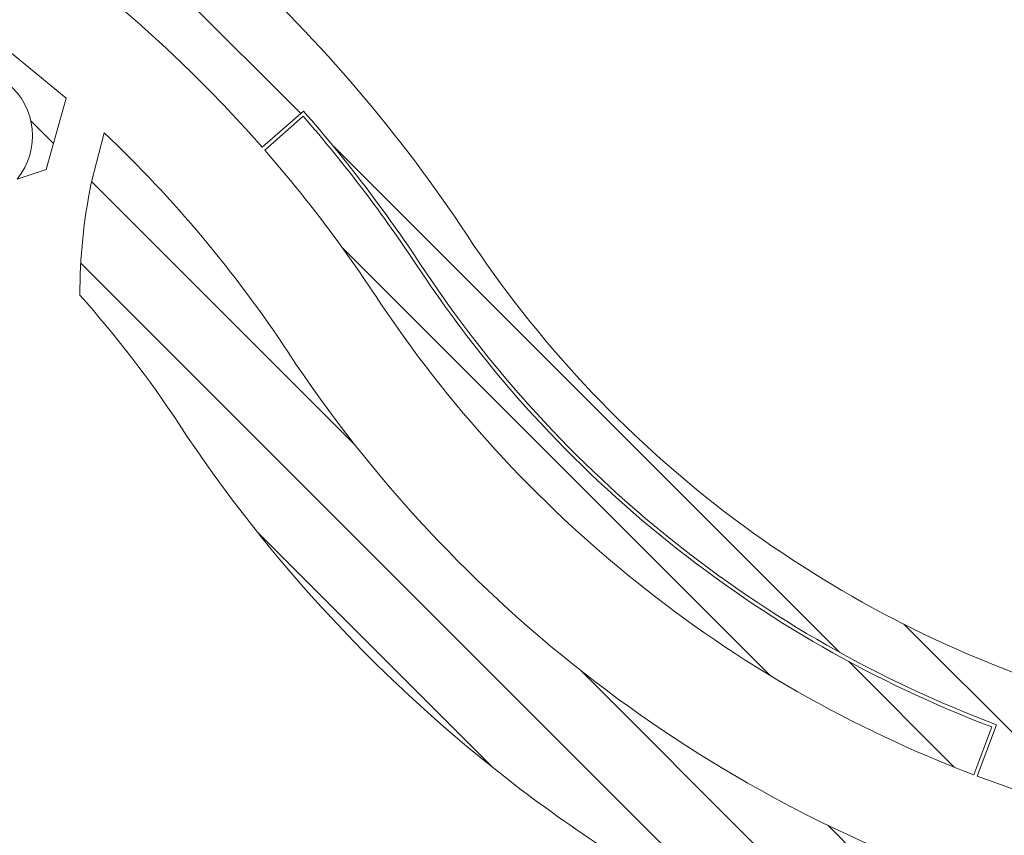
# Model space of a CAD drawing. Header units: metres. Extents: x 167411 to 168816, y 461777 to 462985.
# Tile 414 of 493: x 167773 to 167811, y 462719 to 462751. Entities that reach past the tile are written whole.
import ezdxf

# ---------------------------------------------------------------- set-up
doc = ezdxf.new("R2010")
doc.units = ezdxf.units.M
doc.header["$LTSCALE"] = 0.5
for name, color, linetype, lineweight, true_color in [('Noord-N-WE-GW-AANVULLEN-teelgrond 1e grootte boom', 7, 'Continuous', 18, 0x0001ff), ('Noord-N-WE-GW-AANVULLEN-vrijgekomen grond (uitvullen)', 7, 'Continuous', 18, 0x0100ff), ('Noord-N-WE-GW-AANVULLEN-zand uitvullen', 7, 'Continuous', 18, 0x3fff01), ('Zuid-N-WE-GW-AANVULLEN-menggranulaat', 7, 'Continuous', 18, 0x01ff7f), ('Zuid-N-WE-GW-AANVULLEN-teelgrond 1e grootte boom', 7, 'Continuous', 18, 0x0001ff), ('Zuid-N-WE-GW-AANVULLEN-vrijgekomen grond (uitvullen)', 7, 'Continuous', 18, 0x0100ff), ('Zuid-N-WE-GW-ONTGRAVEN-grond-menggranulaat', 7, 'Continuous', 18, 0xff0001)]:
    doc.layers.add(name, color=color, linetype=linetype, lineweight=lineweight, true_color=true_color)
pattern_1 = [(45, (0, 0), (-3.535533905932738, 3.535533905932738), []), (45, (3.5355339, 0), (-3.535533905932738, 3.535533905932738), [2.5, -1.25])]
pattern_2 = [(135, (0, 0), (-1.767766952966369, -1.767766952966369), [])]

msp = doc.modelspace()

# ---------------------------------------------------------------- hatches: boundary and pattern name
at = {"layer": 'Noord-N-WE-GW-AANVULLEN-teelgrond 1e grootte boom'}
h = msp.add_hatch(dxfattribs=at)
h.set_pattern_fill('ANSI33', color=256, scale=20)
h.set_pattern_definition(pattern_1)
h.paths.add_polyline_path([(167851.496245, 462738.563006), (167851.496245, 462733.563006), (167857.496245, 462733.563006), (167857.496245, 462738.563006)])
h.paths.add_polyline_path([(167851.3662560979, 462731.3587327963), (167851.3662560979, 462726.3587327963), (167857.3662560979, 462726.3587327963), (167857.3662560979, 462731.3587327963)])
h.paths.add_polyline_path([(167853.7575194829, 462724.8166165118), (167854.1870491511, 462719.8351002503), (167860.1648686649, 462720.3505358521), (167859.7353389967, 462725.3320521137)])
edge = h.paths.add_edge_path()
edge.add_line((167819.752561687, 462698.5678700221), (167818.5773189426, 462699.0071671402))
edge.add_line((167818.5773189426, 462699.0071671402), (167819.6625522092, 462695.1794274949))
edge.add_line((167819.6625522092, 462695.1794274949), (167823.7469851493, 462693.8079464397))
edge.add_arc((167900.6604038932, 462925.3685777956), 243.9999999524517, 251.6259691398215, 258.5614237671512)
edge.add_arc((167946.0157406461, 463149.5269567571), 472.7008644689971, 258.5614237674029, 259.1146180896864)
edge.add_arc((167946.0157504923, 463149.526999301), 472.7009081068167, 259.1146178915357, 259.7296689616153)
edge.add_line((167861.7366223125, 462684.3999445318), (167862.3462604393, 462687.5686881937))
edge.add_arc((167897.0482822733, 462880.5361637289), 196.0629412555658, 258.8202020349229, 259.8052653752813, ccw=False)
edge.add_arc((167900.6604038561, 462925.3685776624), 240.799999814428, 250.3668830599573, 260.0454236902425, ccw=False)
edge = h.paths.add_edge_path()
edge.add_line((167578.4032729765, 462799.7303160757), (167596.6203670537, 462796.9720314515))
edge.add_line((167596.6203670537, 462796.9720314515), (167601.6020787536, 462796.1410789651))
edge.add_arc((167606.5339795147, 462827.100711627), 31.34999999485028, 260.94877682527, 275.6641324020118)
edge.add_line((167609.6281247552, 462795.9037764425), (167609.6238054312, 462793.4097978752))
edge.add_arc((167603.0385404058, 462821.3954510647), 28.74999999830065, 263.5356267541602, 283.2413064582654, ccw=False)
edge.add_arc((167609.42836148, 462855.0211414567), 62.93352959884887, 252.2468160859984, 261.20118637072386, ccw=False)
edge.add_arc((167562.3483782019, 462696.7118973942), 102.2499999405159, 74.17099039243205, 77.73495314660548)
edge.add_arc((167562.3483781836, 462696.7118973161), 102.250000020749, 77.73495314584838, 81.12712426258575)
edge.add_line((167578.1196902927, 462797.7382711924), (167578.4032729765, 462799.7303160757))
edge = h.paths.add_edge_path()
edge.add_arc((167472.8983696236, 462038.8933752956), 768.1212285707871, 83.66386098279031, 84.63420210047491, ccw=False)
edge.add_line((167557.6691693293, 462802.3225686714), (167557.5895591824, 462800.5467459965))
edge.add_arc((167555.5527658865, 462613.8437053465), 186.7141502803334, 89.37496984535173, 91.48672537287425)
edge.add_line((167550.7084035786, 462800.495000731), (167546.2931048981, 462800.5326116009))
edge.add_line((167546.2931048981, 462800.5326116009), (167544.6420942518, 462803.1182976))
edge.add_line((167544.6420942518, 462803.1182976), (167544.728463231, 462803.6486691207))
edge = h.paths.add_edge_path()
edge.add_line((167502.3501883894, 462807.3307395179), (167484.6232827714, 462807.8409732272))
edge.add_line((167484.6232827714, 462807.8409732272), (167479.5257499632, 462809.9299242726))
edge.add_line((167479.5257499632, 462809.9299242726), (167479.5256575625, 462809.9101138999))
edge.add_arc((167475.679294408, 461985.2643094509), 824.6547746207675, 89.73275947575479, 92.94858476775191)
edge.add_arc((167431.5555315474, 462841.903473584), 33.11999999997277, 262.34218993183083, 272.94858476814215, ccw=False)
edge.add_line((167427.142078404, 462809.0788512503), (167426.7420394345, 462806.1212264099))
edge.add_arc((167432.0353601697, 462845.4296723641), 39.66324706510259, 262.3306199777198, 270.6948268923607)
edge.add_arc((167473.7999534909, 462046.5827580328), 760.3082304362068, 90.64474842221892, 93.112606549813, ccw=False)
edge.add_line((167465.244398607, 462806.842850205), (167494.8134747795, 462803.0676205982))
edge.add_arc((167472.8515045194, 461852.3212443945), 951.0000000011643, 86.68204269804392, 88.67671915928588, ccw=False)
edge.add_line((167527.8924539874, 462801.7271080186), (167531.204409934, 462801.5236236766))
edge.add_line((167531.204409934, 462801.5236236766), (167531.5202549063, 462805.673126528))
edge.add_arc((167473.7849370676, 462047.1590229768), 760.7082306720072, 85.64724816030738, 87.84798802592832)
at = {"layer": 'Noord-N-WE-GW-AANVULLEN-vrijgekomen grond (uitvullen)'}
h = msp.add_hatch(dxfattribs=at)
h.set_pattern_fill('ANSI31', color=256, scale=20, angle=90)
h.set_pattern_definition(pattern_2)
edge = h.paths.add_edge_path()
edge.add_line((167773.9350348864, 462744.8437128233), (167774.7053209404, 462747.5686042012))
edge.add_line((167774.7053209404, 462747.5686042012), (167772.4681345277, 462749.4091594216))
edge.add_arc((167770.7280234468, 462747.1238616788), 2.87238095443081, 52.71299964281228, 140.1453599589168)
edge.add_line((167768.5229749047, 462748.9646042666), (167768.4071028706, 462749.059860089))
edge.add_line((167768.4071028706, 462749.059860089), (167759.1034751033, 462737.7426487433))
edge.add_line((167759.1034751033, 462737.7426487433), (167759.203539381, 462737.6764132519))
edge.add_line((167759.203539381, 462737.6764132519), (167755.1871688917, 462731.6087416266))
edge.add_line((167755.1871688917, 462731.6087416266), (167753.595630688, 462729.6727469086))
edge.add_line((167753.595630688, 462729.6727469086), (167754.7471526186, 462728.7266177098))
edge.add_line((167754.7471526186, 462728.7266177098), (167760.9556895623, 462723.6252692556))
edge.add_line((167760.9556895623, 462723.6252692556), (167763.8707047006, 462721.2300982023))
edge.add_line((167763.8707047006, 462721.2300982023), (167772.4173993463, 462714.9365886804))
edge.add_line((167772.4173993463, 462714.9365886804), (167789.7646908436, 462704.7839077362))
edge.add_line((167789.7646908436, 462704.7839077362), (167803.3519518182, 462698.3356511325))
edge.add_line((167803.3519518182, 462698.3356511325), (167803.4232144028, 462698.4753509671))
edge.add_line((167803.4232144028, 462698.4753509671), (167804.3450095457, 462698.0911183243))
edge.add_line((167804.3450095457, 462698.0911183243), (167804.5758562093, 462698.6449322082))
edge.add_line((167804.5758562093, 462698.6449322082), (167810.5811801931, 462701.9960651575))
edge.add_line((167810.5811801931, 462701.9960651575), (167807.2148443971, 462703.824238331))
edge.add_line((167807.2148443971, 462703.824238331), (167803.3306558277, 462701.6217586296))
edge.add_arc((167802.8460870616, 462700.9058441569), 0.8644885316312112, -103.0830627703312, 55.90778063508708, ccw=False)
edge.add_arc((167882.1809058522, 462882.209019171), 198.7510608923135, 236.6760153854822, 246.4123589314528, ccw=False)
edge.add_arc((167827.2157503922, 462798.6067503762), 98.69853638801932, 236.08317367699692, 236.6753450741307, ccw=False)
edge.add_arc((167827.2165609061, 462798.6079693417), 98.70000020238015, 230.5911913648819, 236.0831780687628, ccw=False)
edge.add_line((167764.5569343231, 462722.3487978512), (167761.6419191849, 462724.7439689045))
edge.add_line((167761.6419191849, 462724.7439689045), (167760.9824417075, 462725.2858396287))
edge.add_line((167760.9824417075, 462725.2858396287), (167759.4385842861, 462728.0537303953))
edge.add_arc((167758.6675335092, 462730.374319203), 2.445332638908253, 152.3410074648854, 288.37984877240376, ccw=False)
edge.add_arc((167755.8140827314, 462731.7924718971), 0.7435235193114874, 337.627139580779, 360.3502143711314)
edge.add_line((167756.5575923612, 462731.7970165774), (167759.3561178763, 462736.0950902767))
edge.add_arc((167775.2784544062, 462725.7278727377), 19.00000000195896, 140.5911913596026, 146.9313831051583, ccw=False)
edge.add_line((167760.598370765, 462737.7900095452), (167768.8034407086, 462747.7758947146))
edge.add_arc((167770.8122942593, 462746.1252865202), 2.599999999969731, -39.40880863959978, 140.5911913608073, ccw=False)
edge.add_line((167772.8211478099, 462744.4746783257), (167773.9350348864, 462744.8437128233))
h = msp.add_hatch(dxfattribs=at)
h.set_pattern_fill('ANSI31', color=256, scale=20, angle=90)
h.set_pattern_definition(pattern_2)
edge = h.paths.add_edge_path()
edge.add_line((167808.3683512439, 462705.2060566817), (167809.7296364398, 462707.5111501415))
edge.add_line((167809.7296364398, 462707.5111501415), (167810.1919921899, 462708.3776063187))
edge.add_arc((167807.6775825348, 462709.7193380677), 2.850000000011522, 331.9148606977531, 431.6198591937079)
edge.add_arc((167826.5179602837, 462766.4212134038), 56.90000000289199, 241.1594014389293, 251.6198591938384, ccw=False)
edge.add_arc((167788.8043579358, 462703.2807129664), 16.79999999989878, 52.33085639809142, 65.96969185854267)
edge.add_arc((167826.5179603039, 462766.4212134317), 56.90000003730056, 232.5141128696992, 237.141146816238, ccw=False)
edge.add_arc((167826.5179602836, 462766.4212134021), 56.90000000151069, 213.4083665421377, 232.5141128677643, ccw=False)
edge.add_arc((167743.0412131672, 462711.3609492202), 43.10000000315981, 33.40836654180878, 41.68478894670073)
edge.add_arc((167795.9287975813, 462740.0977247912), 20.69999999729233, 168.2508830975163, 180.204525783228, ccw=False)
edge.add_line((167775.6624913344, 462744.3127966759), (167776.1615525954, 462746.2415042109))
edge.add_arc((167743.0412131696, 462711.3609492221), 48.10000000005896, 33.40836654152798, 46.48278059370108, ccw=False)
edge.add_arc((167826.5179602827, 462766.4212134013), 51.90000000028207, 213.408366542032, 251.6198591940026)
edge.add_arc((167807.6775825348, 462709.7193380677), 7.849999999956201, -28.085139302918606, 71.61985919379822, ccw=False)
edge.add_line((167814.6032371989, 462706.0236909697), (167814.1408814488, 462705.1572347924))
edge.add_line((167814.1408814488, 462705.1572347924), (167813.670098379, 462704.2749857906))
edge.add_line((167813.670098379, 462704.2749857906), (167813.6721555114, 462704.2745007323))
edge.add_line((167813.6721555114, 462704.2745007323), (167813.3166532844, 462703.6141082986))
edge.add_line((167813.3166532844, 462703.6141082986), (167813.4487317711, 462703.5430078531))
edge.add_line((167813.4487317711, 462703.5430078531), (167812.636672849, 462703.1049307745))
edge.add_line((167812.636672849, 462703.1049307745), (167811.2170867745, 462703.6284077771))
edge.add_line((167811.2170867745, 462703.6284077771), (167810.8745591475, 462703.766880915))
edge.add_line((167810.8745591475, 462703.766880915), (167808.3683512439, 462705.2060566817))
at = {"layer": 'Noord-N-WE-GW-AANVULLEN-zand uitvullen'}
h = msp.add_hatch(dxfattribs=at)
h.set_pattern_fill('ANSI31', color=256, scale=20, angle=90)
h.set_pattern_definition(pattern_2)
edge = h.paths.add_edge_path()
edge.add_arc((167742.9192725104, 462711.2429217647), 54.35000001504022, 47.50927225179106, 54.9415386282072)
edge.add_arc((167775.3981946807, 462754.4461868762), 1.79999999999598, 134.4106241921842, 233.0652498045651)
edge.add_arc((167742.9192725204, 462711.2429217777), 52.24999999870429, 46.642905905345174, 53.06524980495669, ccw=False)
edge.add_line((167778.7911559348, 462749.2333216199), (167779.5119121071, 462748.5395868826))
edge.add_arc((167742.9192725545, 462711.2429218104), 52.24999995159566, 41.24369024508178, 45.5459040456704, ccw=False)
edge.add_line((167782.2066961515, 462745.6894142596), (167783.7857122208, 462747.0738665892))
edge.add_arc((167742.9192725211, 462711.2429217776), 54.34999999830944, 33.408366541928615, 41.24369024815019, ccw=False)
edge.add_arc((167826.3960196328, 462766.303185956), 45.65000000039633, 213.4083665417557, 249.3667810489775)
edge.add_line((167810.3096764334, 462723.5813875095), (167809.5696694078, 462721.6160911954))
edge.add_arc((167826.3960196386, 462766.3031859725), 47.7500000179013, 249.3667810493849, 256.5945898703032)
edge.add_arc((167816.670341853, 462725.4961560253), 5.800000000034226, 256.5945898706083, 353.0155281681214)
edge.add_arc((167795.3298902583, 462728.1105633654), 27.30000000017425, 353.0155281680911, 384.1598802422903)
edge.add_line((167820.2385994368, 462739.2840233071), (167807.3015002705, 462768.124368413))
edge.add_arc((167718.5243060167, 462728.3010111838), 97.30000000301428, 24.15988024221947, 31.49716003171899)
edge.add_line((167801.4887138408, 462779.1360093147), (167800.9620123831, 462779.9857775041))
edge.add_line((167800.9620123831, 462779.9857775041), (167799.2344625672, 462782.6440018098))
edge.add_arc((167797.741366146, 462781.6386844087), 1.800000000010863, 33.95279383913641, 125.1293898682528)
edge.add_arc((167718.5243060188, 462728.3010111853), 95.48000000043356, 24.159880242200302, 35.03277670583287, ccw=False)
edge.add_line((167805.6409196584, 462767.379471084), (167818.578018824, 462738.5391259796))
edge.add_arc((167795.3298902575, 462728.1105633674), 25.4800000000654, -6.240175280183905, 24.15988024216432, ccw=False)
edge.add_arc((167816.552877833, 462725.5579005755), 4.111769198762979, 325.5794438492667, 356.97587957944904, ccw=False)
edge.add_arc((167826.3960196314, 462766.3031859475), 43.54999999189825, 251.5953219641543, 261.4811109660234, ccw=False)
edge.add_arc((167826.3960196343, 462766.303185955), 43.5499999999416, 213.4080388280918, 251.59532196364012, ccw=False)
edge.add_arc((167742.9267051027, 462711.2485093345), 56.44071900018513, 33.40803883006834, 47.5151593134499)
edge.add_line((167781.0464910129, 462752.8710595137), (167779.631115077, 462751.3198866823))
h = msp.add_hatch(dxfattribs=at)
h.set_pattern_fill('ANSI31', color=256, scale=20, angle=90)
h.set_pattern_definition(pattern_2)
edge = h.paths.add_edge_path()
edge.add_line((167749.9464689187, 462732.4489679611), (167748.3157090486, 462733.7721422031))
edge.add_line((167748.3157090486, 462733.7721422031), (167754.5501662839, 462741.3597160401))
edge.add_line((167754.5501662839, 462741.3597160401), (167764.9394306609, 462754.0038497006))
edge.add_arc((167764.012295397, 462752.4029373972), 1.850000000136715, -26.0576243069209, 59.923609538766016, ccw=False)
edge.add_line((167765.6742479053, 462751.5902788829), (167765.4030401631, 462751.2602086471))
edge.add_line((167765.4030401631, 462751.2602086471), (167764.7681908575, 462750.4875726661))
edge.add_line((167764.7681908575, 462750.4875726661), (167756.1026763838, 462739.9413088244))
edge.add_line((167756.1026763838, 462739.9413088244), (167749.9464689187, 462732.4489679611))
edge = h.paths.add_edge_path()
edge.add_line((167810.1293982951, 462723.4999018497), (167809.4386496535, 462721.6654249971))
edge.add_arc((167826.3977031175, 462766.3047533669), 47.75226834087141, 213.4088242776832, 249.1975735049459, ccw=False)
edge.add_arc((167742.884921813, 462711.218561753), 52.29208756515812, 33.40992391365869, 41.08554998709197)
edge.add_line((167782.2989929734, 462745.5841465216), (167783.772605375, 462746.8761828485))
edge.add_arc((167742.9192725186, 462711.2429217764), 54.21000000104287, 33.408366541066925, 41.095720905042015, ccw=False)
edge.add_arc((167826.3960196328, 462766.3031859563), 45.79000000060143, 213.4083665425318, 249.1916025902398)
edge = h.paths.add_edge_path()
edge.add_line((167832.8608694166, 462724.461658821), (167832.8628630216, 462724.417020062))
edge.add_line((167832.8628630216, 462724.417020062), (167832.8399695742, 462724.4160300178))
edge.add_line((167832.8399695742, 462724.4160300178), (167833.0613952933, 462719.4580923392))
edge.add_line((167833.0613952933, 462719.4580923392), (167833.0842872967, 462719.4591147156))
edge.add_line((167833.0842872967, 462719.4591147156), (167833.1341986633, 462718.3415505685))
edge.add_arc((167836.0106400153, 462774.2175613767), 55.94999998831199, 267.0530717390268, 274.9281216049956)
edge.add_line((167840.8170770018, 462718.4743944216), (167870.436461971, 462721.0283165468))
edge.add_line((167870.436461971, 462721.0283165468), (167870.6169378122, 462718.9360860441))
edge.add_line((167870.6169378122, 462718.9360860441), (167840.9974794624, 462716.3821575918))
edge.add_arc((167836.0106400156, 462774.2175613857), 58.04999999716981, 263.4683981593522, 274.9281216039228, ccw=False)
edge.add_arc((167829.7258858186, 462719.3261744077), 2.800000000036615, 177.8736503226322, 263.4683981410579, ccw=False)
edge.add_line((167826.9278137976, 462719.4300636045), (167829.8827276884, 462718.7707483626))
edge.add_line((167829.8827276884, 462718.7707483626), (167830.4841172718, 462721.4660514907))
edge.add_line((167830.4841172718, 462721.4660514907), (167830.5117628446, 462721.6108535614))
edge.add_line((167830.5117628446, 462721.6108535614), (167830.9468928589, 462724.3377614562))
edge.add_line((167830.9468928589, 462724.3377614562), (167830.7587835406, 462724.3677778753))
edge.add_line((167830.7587835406, 462724.3677778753), (167832.8608694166, 462724.461658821))
edge = h.paths.add_edge_path()
edge.add_line((167827.8648713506, 462724.8295566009), (167829.5824657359, 462724.555481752))
edge.add_line((167829.5824657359, 462724.555481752), (167832.8102013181, 462724.6996351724))
edge.add_line((167832.8102013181, 462724.6996351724), (167832.5505339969, 462730.5138395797))
edge.add_line((167832.5505339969, 462730.5138395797), (167827.9559298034, 462730.3086406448))
edge.add_arc((167795.3298903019, 462728.1105633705), 32.69999995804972, -5.758553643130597, 3.854299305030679, ccw=False)
edge = h.paths.add_edge_path()
edge.add_line((167817.9536276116, 462701.0487781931), (167819.5593207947, 462700.1919530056))
edge.add_line((167819.5593207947, 462700.1919530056), (167826.4026807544, 462713.0164317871))
edge.add_arc((167826.0324682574, 462710.2410142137), 2.799999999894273, 82.40217579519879, 151.9148606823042)
edge.add_line((167823.5621710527, 462711.5592068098), (167817.9536276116, 462701.0487781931))
at = {"layer": 'Zuid-N-WE-GW-AANVULLEN-menggranulaat'}
h = msp.add_hatch(dxfattribs=at)
h.set_pattern_fill('ANSI37', color=256, scale=20)
h.set_pattern_definition([(45, (0, 0), (-1.767766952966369, 1.767766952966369), []), (135, (0, 0), (-1.767766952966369, -1.767766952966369), [])])
edge = h.paths.add_edge_path()
edge.add_arc((167803.4791472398, 462466.3690323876), 20.99999999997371, 297.6526232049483, 334.9313167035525)
edge.add_line((167822.5009582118, 462457.4712401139), (167827.8134121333, 462468.8282701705))
edge.add_arc((167808.7916689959, 462477.7260058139), 20.99991456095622, 334.9313782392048, 364.503464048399)
edge.add_line((167829.7267481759, 462479.3749058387), (167827.4790799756, 462507.9125713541))
edge.add_arc((167825.4852546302, 462507.755534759), 2.000000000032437, 4.503402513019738, 90.27156755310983)
edge.add_arc((167824.8460969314, 462642.6050917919), 132.8510717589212, 259.64941472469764, 270.2715675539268, ccw=False)
edge.add_arc((167754.8900732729, 462225.1511423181), 290.4445156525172, 80.86994677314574, 87.31915756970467)
edge.add_arc((167775.0175849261, 462636.516389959), 121.415015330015, 260.654251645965, 266.9109979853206, ccw=False)
edge.add_arc((167974.3146421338, 463868.2755060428), 1369.192570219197, 259.95828140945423, 260.7955184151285, ccw=False)
edge.add_arc((167530.3156294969, 461237.1591816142), 1299.214996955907, 80.9099083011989, 81.3481679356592)
edge.add_line((167725.7562178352, 462521.5900223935), (167726.5613614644, 462523.2881156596))
edge.add_arc((167530.3156294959, 461237.1591816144), 1301.01499695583, 80.90924953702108, 81.32436302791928, ccw=False)
edge.add_arc((167974.3146421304, 463868.2755060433), 1367.392570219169, 259.957655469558, 260.7956117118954)
edge.add_arc((167775.0175849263, 462636.5163899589), 119.6150153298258, 260.6531923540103, 266.9079431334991)
edge.add_arc((167754.8900732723, 462225.1511423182), 292.2445156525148, 80.8661692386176, 87.3178939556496, ccw=False)
edge.add_arc((167824.846096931, 462642.6050917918), 131.0510717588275, 259.6410738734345, 270.081003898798)
edge.add_arc((167825.0285473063, 462513.5541490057), 1.999999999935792, 270.0810038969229, 364.5034025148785)
edge.add_line((167827.0223726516, 462513.711185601), (167826.3476529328, 462522.277808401))
edge.add_arc((167851.2704697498, 462524.2407658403), 25.00000000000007, 159.6344798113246, 184.5034025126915, ccw=False)
edge.add_line((167827.8331801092, 462532.9409643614), (167839.6054740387, 462564.6541099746))
edge.add_arc((167863.0427636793, 462555.9539114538), 25.00000000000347, 92.92646269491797, 159.6344798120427, ccw=False)
edge.add_arc((167859.6731861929, 462621.8678397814), 41.00000000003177, 272.9264626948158, 332.9525938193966)
edge.add_arc((167761.4366320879, 462672.0242893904), 151.2999999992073, 332.9525938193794, 343.4711954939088)
edge.add_arc((167761.4366320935, 462672.0242893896), 151.2999999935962, 343.4711954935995, 352.7182832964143)
edge.add_arc((167761.4366320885, 462672.0242893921), 151.299999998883, 352.7182832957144, 359.9848447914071)
edge.add_arc((167762.6427129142, 462672.126905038), 150.0939816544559, 359.9455512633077, 369.780692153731)
edge.add_arc((167930.1719424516, 462701.5206140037), 19.9999999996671, 191.1198891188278, 191.2334212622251, ccw=False)
edge.add_arc((167737.3431602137, 462663.465514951), 176.548040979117, 11.16895386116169, 18.09769581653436)
edge.add_line((167905.1570562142, 462718.3080812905), (167903.1593950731, 462724.0577253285))
edge.add_arc((167739.6427847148, 462664.0457215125), 174.1812919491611, 20.15357154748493, 22.68530781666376)
edge.add_line((167900.3488921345, 462731.2221273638), (167888.5491926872, 462758.9092599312))
edge.add_arc((165746.7489998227, 461786.7376482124), 2352.110904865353, 24.41348664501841, 26.09998645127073)
edge.add_line((167859.0096983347, 462821.5228676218), (167856.2721985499, 462827.0317757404))
edge.add_line((167856.2721985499, 462827.0317757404), (167849.4427865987, 462840.7263118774))
edge.add_line((167849.4427865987, 462840.7263118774), (167853.1350324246, 462842.2854980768))
edge.add_line((167853.1350324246, 462842.2854980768), (167860.3813711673, 462827.7549278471))
edge.add_line((167860.3813711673, 462827.7549278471), (167861.3957378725, 462825.6996336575))
edge.add_line((167861.3957378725, 462825.6996336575), (167863.1099234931, 462822.2444456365))
edge.add_arc((165737.1791078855, 461782.2200335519), 2366.692335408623, 24.416192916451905, 26.068294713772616, ccw=False)
edge.add_line((167892.2107470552, 462760.5202148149), (167904.0259808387, 462732.7966320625))
edge.add_arc((167739.8099433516, 462664.1044459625), 178.0042791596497, 19.80421544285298, 22.699741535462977, ccw=False)
edge.add_line((167907.2863097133, 462724.4135672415), (167909.2465979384, 462718.6607007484))
edge.add_arc((167740.0904840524, 462664.1680653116), 177.7167357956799, 11.117207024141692, 17.85603628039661, ccw=False)
edge.add_arc((167930.1719424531, 462701.5206139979), 16.00000000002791, 191.1198890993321, 191.4083296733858)
edge.add_arc((167760.3030476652, 462671.9276384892), 156.4335888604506, 0.020354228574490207, 9.726300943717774, ccw=False)
edge.add_arc((167761.4366320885, 462672.0242893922), 155.2999999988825, 352.7182832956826, 359.9848447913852, ccw=False)
edge.add_arc((167761.4366320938, 462672.0242893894), 155.2999999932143, 343.47119549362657, 352.71828329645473, ccw=False)
edge.add_arc((167761.4366320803, 462672.0242893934), 155.3000000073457, 332.95259381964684, 343.47119549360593, ccw=False)
edge.add_arc((167859.6731861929, 462621.8678397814), 45.0000000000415, 272.9264626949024, 332.9525938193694, ccw=False)
edge.add_arc((167863.0427636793, 462555.9539114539), 20.99999999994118, 92.92646269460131, 159.6344798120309)
edge.add_line((167843.3554403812, 462563.2620782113), (167831.5831464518, 462531.548932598))
edge.add_arc((167851.2704697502, 462524.2407658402), 21.00000000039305, 159.6344798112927, 184.5034025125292)
edge.add_line((167830.3353036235, 462522.5918815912), (167833.7143988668, 462479.6889790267))
edge.add_arc((167808.7916777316, 462477.7260042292), 24.99990597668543, -25.068626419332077, 4.503459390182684, ccw=False)
edge.add_line((167831.4366161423, 462467.1334566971), (167826.1241603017, 462455.7764225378))
edge.add_arc((167803.4791472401, 462466.3690323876), 24.99999999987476, 326.0230712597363, 334.93131670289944, ccw=False)
edge.add_line((167824.2107141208, 462452.3975566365), (167824.3351035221, 462452.313727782))
edge.add_arc((167826.6985021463, 462450.7209795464), 2.849999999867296, 146.0230712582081, 226.2503602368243)
edge.add_line((167824.7277028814, 462448.6622298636), (167832.9604662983, 462440.7811726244))
edge.add_line((167832.9604662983, 462440.7811726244), (167832.856741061, 462440.6728163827))
edge.add_line((167832.856741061, 462440.6728163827), (167836.0875973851, 462437.5799832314))
edge.add_arc((167853.3620299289, 462455.6518945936), 24.99999999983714, 226.2924793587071, 277.4629986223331)
edge.add_line((167856.6091772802, 462430.8636708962), (167887.2002697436, 462434.8709683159))
edge.add_line((167887.2002697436, 462434.8709683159), (167887.6548703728, 462431.4006169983))
edge.add_line((167887.6548703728, 462431.4006169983), (167857.0637779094, 462427.3933195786))
edge.add_arc((167853.3620299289, 462455.6518945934), 28.49999999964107, 226.4362674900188, 277.4629986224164, ccw=False)
edge.add_line((167833.7209410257, 462435.0005598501), (167830.4365544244, 462438.1445760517))
edge.add_line((167830.4365544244, 462438.1445760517), (167830.3328291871, 462438.03621981))
edge.add_line((167830.3328291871, 462438.03621981), (167822.1006203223, 462445.9165948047))
edge.add_arc((167820.1298408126, 462443.8578262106), 2.850000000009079, 46.25091003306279, 126.488941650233)
edge.add_line((167818.435038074, 462446.1491454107), (167818.3458420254, 462446.2697441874))
edge.add_arc((167803.479147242, 462466.3690323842), 24.99999999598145, 300.71144744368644, 306.4889533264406, ccw=False)
edge.add_line((167816.2470148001, 462444.8752761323), (167813.2254524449, 462447.7677008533))
at = {"layer": 'Zuid-N-WE-GW-AANVULLEN-teelgrond 1e grootte boom'}
h = msp.add_hatch(dxfattribs=at)
h.set_pattern_fill('ANSI33', color=256, scale=20)
h.set_pattern_definition(pattern_1)
h.paths.add_polyline_path([(167632.8377178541, 462676.5266989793), (167632.8377178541, 462671.5266989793), (167638.8377178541, 462671.5266989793), (167638.8377178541, 462676.5266989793)])
h.paths.add_polyline_path([(167654.1186690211, 462688.734524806), (167654.1186690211, 462683.734524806), (167660.1186690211, 462683.734524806), (167660.1186690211, 462688.734524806)])
h.paths.add_polyline_path([(167683.8796496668, 462668.6183621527), (167683.8796496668, 462663.6183621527), (167689.8796496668, 462663.6183621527), (167689.8796496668, 462668.6183621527)])
edge = h.paths.add_edge_path()
edge.add_arc((167810.3808444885, 462803.3814329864), 106.5000072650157, 242.86446916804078, 243.3100240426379, ccw=False)
edge.add_line((167761.8065248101, 462708.6038669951), (167760.9984946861, 462707.2503733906))
edge.add_arc((167900.6604039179, 462925.3685778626), 259.0000000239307, 237.3684112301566, 245.5973856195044)
edge.add_line((167793.6555941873, 462689.5063920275), (167800.444228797, 462686.5429145))
edge.add_line((167800.444228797, 462686.5429145), (167800.9974573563, 462686.3120079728))
edge.add_line((167800.9974573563, 462686.3120079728), (167801.2488266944, 462686.9240642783))
edge.add_line((167801.2488266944, 462686.9240642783), (167800.5308514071, 462689.8730815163))
edge.add_line((167800.5308514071, 462689.8730815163), (167797.4306392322, 462691.1075347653))
edge.add_arc((167797.765800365, 462692.0496956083), 1.000000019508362, 246.25729131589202, 250.4176637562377, ccw=False)
edge.add_arc((167900.6603241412, 462925.3684069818), 255.9998115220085, 243.3097077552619, 246.2025355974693, ccw=False)
edge.add_line((167785.6734964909, 462696.646014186), (167766.6099376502, 462706.1854506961))
edge.add_line((167766.6099376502, 462706.1854506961), (167762.5450142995, 462708.2290031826))
edge = h.paths.add_edge_path()
edge.add_line((167729.7955435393, 462731.755873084), (167718.4336053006, 462741.0916000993))
edge.add_arc((167656.8532226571, 462666.1459099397), 97.00000000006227, 50.59119135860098, 61.94803445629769)
edge.add_arc((167611.2368211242, 462580.54133114), 194.0000000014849, 61.94803431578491, 75.54710071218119)
edge.add_arc((167473.7849370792, 462047.1590232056), 744.8082304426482, 75.54877375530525, 77.73469606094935)
edge.add_arc((167473.78493708, 462047.1590232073), 744.8082304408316, 77.73469606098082, 79.04143100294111)
edge.add_line((167615.3723289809, 462778.3856027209), (167614.8020302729, 462775.4403694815))
edge.add_arc((167473.7677960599, 462047.0874752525), 741.8817923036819, 75.54949357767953, 79.04118276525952, ccw=False)
edge.add_arc((167611.2368215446, 462580.5413309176), 191.0000000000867, 51.90992444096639, 75.54949357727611, ccw=False)
edge.add_line((167729.0646370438, 462730.8663318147), (167729.7955435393, 462731.755873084))
edge = h.paths.add_edge_path()
edge.add_arc((167472.8515045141, 461852.3212443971), 938.9999999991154, 85.87992178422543, 87.73106189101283)
edge.add_arc((167502.2273521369, 462593.7395201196), 196.9999999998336, 87.73106189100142, 96.39076555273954)
edge.add_arc((167457.7038466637, 462991.2538688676), 203.0000000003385, 273.55816279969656, 276.39076555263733, ccw=False)
edge.add_line((167470.3023812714, 462788.6451895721), (167468.5569805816, 462788.544200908))
edge.add_arc((167468.503516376, 462789.5427705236), 0.9999998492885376, 126.58263599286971, 273.0647350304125, ccw=False)
edge.add_line((167467.9075349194, 462790.3457685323), (167467.8520288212, 462791.5115153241))
edge.add_line((167467.8520288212, 462791.5115153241), (167463.356459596, 462791.333787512))
edge.add_line((167463.356459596, 462791.333787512), (167463.3627943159, 462791.1097321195))
edge.add_line((167463.3627943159, 462791.1097321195), (167462.3580633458, 462791.0829777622))
edge.add_arc((167462.3345474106, 462789.8042607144), 1.278933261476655, 88.94643464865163, 226.1744196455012)
edge.add_line((167461.448930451, 462788.8815728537), (167462.1728936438, 462788.1917342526))
edge.add_line((167462.1728936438, 462788.1917342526), (167462.1250852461, 462788.1415608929))
edge.add_arc((167466.9677423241, 462794.3276324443), 7.856131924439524, 231.9450104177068, 266.4484992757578)
edge.add_arc((167460.2758619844, 462965.3663968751), 178.9874041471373, 271.9867574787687, 276.4949520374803)
edge.add_arc((167502.2273521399, 462593.7395200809), 195.0000000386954, 93.46616453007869, 96.39076555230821, ccw=False)
edge.add_arc((167496.4837385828, 462688.5657343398), 99.99999999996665, 87.97320017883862, 93.46616452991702, ccw=False)
edge.add_arc((167473.7849370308, 462047.1590232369), 741.8082304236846, 86.95425751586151, 87.97320017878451, ccw=False)
edge.add_arc((167473.7957505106, 462047.2905003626), 741.6763644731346, 83.64190735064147, 86.95455203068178, ccw=False)
edge.add_line((167555.9305037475, 462784.4049500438), (167556.2896047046, 462786.3928943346))
edge.add_arc((167533.3755837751, 462692.3299431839), 96.81369290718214, 76.30923118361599, 85.88914324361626)
edge = h.paths.add_edge_path()
edge.add_line((167584.8977186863, 462782.6331097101), (167584.6325823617, 462780.6366321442))
edge.add_line((167584.6325823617, 462780.6366321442), (167596.1308612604, 462778.8071042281))
edge.add_line((167596.1308612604, 462778.8071042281), (167596.4327265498, 462781.6749466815))
edge.add_line((167596.4327265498, 462781.6749466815), (167593.1436613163, 462782.1492670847))
edge.add_arc((167583.1492237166, 462682.3260606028), 100.3222873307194, 84.28252100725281, 89.00135396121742)
edge = h.paths.add_edge_path()
edge.add_line((167428.3733344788, 462785.1688034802), (167429.6782427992, 462782.4659556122))
edge.add_arc((167439.9861721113, 462760.6301085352), 24.14658618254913, 92.09856876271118, 115.2703350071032, ccw=False)
edge.add_line((167439.1019544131, 462784.7604998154), (167449.4898294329, 462785.1491883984))
edge.add_line((167449.4898294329, 462785.1491883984), (167449.5082445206, 462787.980754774))
edge.add_line((167449.5082445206, 462787.980754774), (167439.1025243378, 462787.5772356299))
edge.add_arc((167438.9928821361, 462762.9630241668), 24.61445565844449, 89.74478183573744, 115.5586891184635)
at = {"layer": 'Zuid-N-WE-GW-AANVULLEN-vrijgekomen grond (uitvullen)'}
h = msp.add_hatch(dxfattribs=at)
h.set_pattern_fill('ANSI31', color=256, scale=20, angle=90)
h.set_pattern_definition(pattern_2)
edge = h.paths.add_edge_path()
edge.add_line((167746.9891547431, 462721.5661217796), (167745.8314651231, 462720.1625227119))
edge.add_arc((167747.2586452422, 462718.9853834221), 1.84999999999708, 140.4841608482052, 233.3770909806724)
edge.add_arc((167900.660403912, 462925.368577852), 259.0000000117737, 233.3770909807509, 245.597385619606)
edge.add_line((167793.6555941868, 462689.5063920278), (167800.444228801, 462686.5429144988))
edge.add_line((167800.444228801, 462686.5429144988), (167801.3670718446, 462686.1577382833))
edge.add_line((167801.3670718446, 462686.1577382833), (167801.5812943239, 462686.7182514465))
edge.add_line((167801.5812943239, 462686.7182514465), (167800.6268617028, 462692.1633440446))
edge.add_line((167800.6268617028, 462692.1633440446), (167800.8576897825, 462692.7171656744))
edge.add_line((167800.8576897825, 462692.7171656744), (167799.9346537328, 462693.1018791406))
edge.add_line((167799.9346537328, 462693.1018791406), (167799.9923607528, 462693.2403345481))
edge.add_arc((167910.7268898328, 462946.1190611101), 276.0612002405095, 243.37748507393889, 246.3515912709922, ccw=False)
edge.add_line((167787.0209895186, 462699.3263616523), (167767.9549345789, 462708.8670530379))
edge.add_arc((167822.0203004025, 462823.1896711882), 126.4623453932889, 237.851292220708, 244.6896320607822, ccw=False)
edge.add_arc((167810.3808411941, 462803.3814264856), 103.4999999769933, 232.5883898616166, 237.47177838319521, ccw=False)
edge.add_line((167747.5007820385, 462721.1722533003), (167746.9891547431, 462721.5661217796))
edge = h.paths.add_edge_path(flags=16)
edge.add_line((167766.744437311, 462706.4536109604), (167762.6797631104, 462708.4970381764))
edge.add_arc((167810.3808412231, 462803.3814265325), 106.2000000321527, 237.4717783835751, 243.3100240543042, ccw=False)
edge.add_arc((167810.3808412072, 462803.381426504), 106.1999999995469, 233.7471396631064, 237.4717783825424, ccw=False)
edge.add_arc((167747.9934259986, 462718.3046351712), 0.7000000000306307, 53.74713966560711, 233.74713966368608, ccw=False)
edge.add_arc((167810.3808412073, 462803.3814265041), 104.7999999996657, 233.7471396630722, 237.4717783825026)
edge.add_arc((167810.3808412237, 462803.3814265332), 104.8000000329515, 237.4717783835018, 243.3100240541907)
edge.add_line((167763.308590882, 462709.7478681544), (167767.3721025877, 462707.7050253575))
edge.add_line((167767.3721025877, 462707.7050253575), (167786.4373215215, 462698.1647542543))
edge.add_arc((167900.6604038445, 462925.3685778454), 254.2999999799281, 243.3097695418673, 246.2051892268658)
edge.add_arc((167797.7774848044, 462692.0445435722), 0.7000000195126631, -113.79481032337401, 66.20518967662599, ccw=False)
edge.add_arc((167900.6603241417, 462925.3684069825), 255.6998115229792, 243.3096451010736, 246.20519012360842, ccw=False)
edge.add_line((167785.8079969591, 462696.9141740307), (167766.744437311, 462706.4536109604))
at = {"layer": 'Zuid-N-WE-GW-ONTGRAVEN-grond-menggranulaat'}
h = msp.add_hatch(dxfattribs=at)
h.set_pattern_fill('ANSI31', color=256, scale=20)
h.set_pattern_definition([(45, (0, 0), (-1.767766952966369, 1.767766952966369), [])])
edge = h.paths.add_edge_path()
edge.add_line((167853.1350324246, 462842.2854980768), (167849.4427865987, 462840.7263118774))
edge.add_line((167849.4427865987, 462840.7263118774), (167856.2721985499, 462827.0317757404))
edge.add_line((167856.2721985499, 462827.0317757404), (167859.0096983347, 462821.5228676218))
edge.add_arc((165746.7489998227, 461786.7376482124), 2352.110904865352, 24.413486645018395, 26.099986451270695, ccw=False)
edge.add_line((167888.5491926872, 462758.9092599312), (167900.3488921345, 462731.2221273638))
edge.add_arc((167739.6427847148, 462664.0457215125), 174.1812919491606, 20.153571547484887, 22.685307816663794, ccw=False)
edge.add_line((167903.1593950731, 462724.0577253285), (167905.1570562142, 462718.3080812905))
edge.add_arc((167737.3431602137, 462663.465514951), 176.5480409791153, 11.168953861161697, 18.097695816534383, ccw=False)
edge.add_arc((167930.1719424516, 462701.5206140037), 19.99999999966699, 191.1198891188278, 191.2334212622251)
edge.add_arc((167762.6427129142, 462672.126905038), 150.0939816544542, -0.054448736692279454, 9.780692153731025, ccw=False)
edge.add_arc((167761.4366320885, 462672.0242893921), 151.2999999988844, 352.7182832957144, 359.984844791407, ccw=False)
edge.add_arc((167761.4366320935, 462672.0242893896), 151.2999999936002, 343.4711954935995, 352.7182832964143, ccw=False)
edge.add_arc((167761.4366320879, 462672.0242893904), 151.299999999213, 332.95259381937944, 343.4711954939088, ccw=False)
edge.add_arc((167859.6731861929, 462621.8678397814), 41.00000000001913, 272.9264626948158, 332.9525938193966, ccw=False)
edge.add_arc((167863.0427636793, 462555.9539114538), 25.00000000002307, 92.926462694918, 159.6344798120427)
edge.add_line((167839.6054740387, 462564.6541099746), (167827.8331801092, 462532.9409643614))
edge.add_arc((167851.2704697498, 462524.2407658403), 24.99999999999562, 159.6344798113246, 184.5034025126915)
edge.add_line((167826.3476529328, 462522.277808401), (167827.0223726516, 462513.711185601))
edge.add_arc((167825.0285473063, 462513.5541490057), 1.999999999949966, -89.91899610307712, 4.5034025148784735, ccw=False)
edge.add_arc((167824.846096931, 462642.6050917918), 131.0510717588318, 259.6410738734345, 270.08100389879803, ccw=False)
edge.add_arc((167754.8900732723, 462225.1511423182), 292.2445156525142, 80.86616923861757, 87.31789395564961)
edge.add_arc((167775.0175849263, 462636.5163899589), 119.6150153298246, 260.65319235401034, 266.90794313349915, ccw=False)
edge.add_arc((167974.3146421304, 463868.2755060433), 1367.392570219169, 259.957655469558, 260.7956117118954, ccw=False)
edge.add_arc((167530.3156294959, 461237.1591816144), 1301.01499695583, 80.90924953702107, 81.3243630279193)
edge.add_line((167726.5613614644, 462523.2881156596), (167725.7562178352, 462521.5900223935))
edge.add_arc((167530.3156294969, 461237.1591816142), 1299.214996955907, 80.90990830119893, 81.3481679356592, ccw=False)
edge.add_arc((167974.3146421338, 463868.2755060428), 1369.192570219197, 259.9582814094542, 260.7955184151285)
edge.add_arc((167775.0175849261, 462636.516389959), 121.4150153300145, 260.654251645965, 266.9109979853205)
edge.add_arc((167754.8900732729, 462225.1511423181), 290.4445156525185, 80.86994677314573, 87.31915756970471, ccw=False)
edge.add_arc((167824.8460969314, 462642.6050917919), 132.8510717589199, 259.6494147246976, 270.2715675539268)
edge.add_arc((167825.4852546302, 462507.755534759), 2.000000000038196, 4.503402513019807, 90.27156755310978, ccw=False)
edge.add_line((167827.4790799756, 462507.9125713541), (167829.7267481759, 462479.3749058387))
edge.add_arc((167808.7916689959, 462477.7260058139), 20.9999145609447, -25.068621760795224, 4.50346404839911, ccw=False)
edge.add_line((167827.8134121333, 462468.8282701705), (167822.5009582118, 462457.4712401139))
edge.add_arc((167803.4791472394, 462466.369032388), 21.00000000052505, 297.652623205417, 334.9313167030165, ccw=False)
edge.add_line((167813.2254524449, 462447.7677008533), (167816.2470148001, 462444.8752761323))
edge.add_line((167816.2470148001, 462444.8752761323), (167827.0136215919, 462434.5688200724))
edge.add_line((167827.0136215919, 462434.5688200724), (167830.4365544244, 462438.1445760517))
edge.add_line((167830.4365544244, 462438.1445760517), (167833.7209410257, 462435.0005598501))
edge.add_arc((167853.3620299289, 462455.6518945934), 28.49999999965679, 226.4362674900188, 277.4629986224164)
edge.add_line((167857.0637779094, 462427.3933195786), (167887.6548703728, 462431.4006169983))
edge.add_line((167887.6548703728, 462431.4006169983), (167887.2002697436, 462434.8709683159))
edge.add_line((167887.2002697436, 462434.8709683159), (167856.6091772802, 462430.8636708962))
edge.add_arc((167853.3620299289, 462455.6518945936), 24.99999999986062, 226.2924793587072, 277.4629986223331, ccw=False)
edge.add_line((167836.0875973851, 462437.5799832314), (167832.856741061, 462440.6728163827))
edge.add_line((167832.856741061, 462440.6728163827), (167832.9604662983, 462440.7811726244))
edge.add_line((167832.9604662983, 462440.7811726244), (167824.7277028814, 462448.6622298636))
edge.add_arc((167826.6985021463, 462450.7209795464), 2.849999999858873, 146.0230712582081, 226.2503602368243, ccw=False)
edge.add_line((167824.3351035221, 462452.313727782), (167824.2107141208, 462452.3975566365))
edge.add_arc((167803.4791472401, 462466.3690323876), 24.99999999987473, 326.0230712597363, 334.9313167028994)
edge.add_line((167826.1241603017, 462455.7764225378), (167831.4366161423, 462467.1334566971))
edge.add_arc((167808.7916777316, 462477.7260042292), 24.99990597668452, 334.9313735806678, 364.5034593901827)
edge.add_line((167833.7143988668, 462479.6889790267), (167830.3353036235, 462522.5918815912))
edge.add_arc((167851.2704697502, 462524.2407658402), 21.00000000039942, 159.6344798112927, 184.5034025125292, ccw=False)
edge.add_line((167831.5831464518, 462531.548932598), (167843.3554403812, 462563.2620782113))
edge.add_arc((167863.0427636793, 462555.9539114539), 20.99999999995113, 92.9264626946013, 159.6344798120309, ccw=False)
edge.add_arc((167859.6731861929, 462621.8678397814), 45.00000000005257, 272.9264626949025, 332.9525938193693)
edge.add_arc((167761.4366320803, 462672.0242893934), 155.3000000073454, 332.9525938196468, 343.471195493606)
edge.add_arc((167761.4366320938, 462672.0242893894), 155.2999999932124, 343.4711954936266, 352.7182832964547)
edge.add_arc((167761.4366320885, 462672.0242893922), 155.2999999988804, 352.7182832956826, 359.9848447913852)
edge.add_arc((167760.3030476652, 462671.9276384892), 156.4335888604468, 0.02035422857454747, 9.726300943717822)
edge.add_arc((167930.1719424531, 462701.5206139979), 16.00000000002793, 191.1198890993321, 191.4083296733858, ccw=False)
edge.add_arc((167740.0904840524, 462664.1680653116), 177.7167357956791, 11.11720702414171, 17.85603628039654)
edge.add_line((167909.2465979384, 462718.6607007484), (167907.2863097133, 462724.4135672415))
edge.add_arc((167739.8099433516, 462664.1044459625), 178.0042791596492, 19.80421544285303, 22.69974153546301)
edge.add_line((167904.0259808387, 462732.7966320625), (167892.2107470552, 462760.5202148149))
edge.add_arc((165737.1791078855, 461782.2200335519), 2366.692335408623, 24.41619291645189, 26.06829471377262)
edge.add_line((167863.1099234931, 462822.2444456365), (167861.3957378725, 462825.6996336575))
edge.add_line((167861.3957378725, 462825.6996336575), (167860.3813711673, 462827.7549278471))
edge.add_line((167860.3813711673, 462827.7549278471), (167853.1350324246, 462842.2854980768))

# ---------------------------------------------------------------- linework, layer by layer
at = {"layer": 'Noord-N-WE-GW-AANVULLEN-vrijgekomen grond (uitvullen)', "flags": 128}
msp.add_lwpolyline([(167772.143068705, 462716.7019225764, -0.02396790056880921), (167764.5569343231, 462722.3487978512), (167761.6419191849, 462724.7439689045), (167760.9824417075, 462725.2858396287), (167759.4385842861, 462728.0537303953, -0.6747551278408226), (167756.5016385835, 462731.5094627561, 0.09947428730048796), (167756.5575923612, 462731.7970165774), (167759.3561178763, 462736.0950902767, -0.02767136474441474), (167760.598370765, 462737.7900095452), (167768.8034407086, 462747.7758947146, -0.9999999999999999), (167772.8211478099, 462744.4746783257), (167773.9350348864, 462744.8437128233), (167774.7053209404, 462747.5686042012), (167772.4681345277, 462749.4091594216, 0.4011479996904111), (167768.5229749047, 462748.9646042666), (167768.4071028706, 462749.059860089), (167759.1034751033, 462737.7426487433), (167759.203539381, 462737.6764132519), (167755.1871688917, 462731.6087416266), (167753.595630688, 462729.6727469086), (167754.7471526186, 462728.7266177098), (167760.9556895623, 462723.6252692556), (167763.8707047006, 462721.2300982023), (167772.4173993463, 462714.9365886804)], format="xyb", dxfattribs=at)
msp.add_lwpolyline([(167808.3683512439, 462705.2060566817), (167809.7296364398, 462707.5111501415), (167810.1919921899, 462708.3776063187, 0.464741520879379), (167808.5762449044, 462712.4239463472, -0.04567407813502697), (167799.0708520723, 462716.578799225, 0.05958099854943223), (167795.6456510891, 462718.6246599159, -0.0201919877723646), (167791.8905551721, 462721.2708776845, -0.08355820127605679), (167779.0196911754, 462735.0919230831, 0.0361284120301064), (167775.2289294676, 462740.0238332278, -0.05220495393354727), (167775.6624913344, 462744.3127966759), (167776.1615525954, 462746.2415042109, -0.05710986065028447), (167783.1935285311, 462737.844936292, 0.1682914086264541), (167810.1528455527, 462717.1688731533, -0.4647415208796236), (167814.6032371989, 462706.0236909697), (167814.1408814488, 462705.1572347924), (167813.670098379, 462704.2749857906), (167813.6721555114, 462704.2745007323), (167813.3166532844, 462703.6141082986), (167813.4487317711, 462703.5430078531), (167812.636672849, 462703.1049307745), (167811.2170867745, 462703.6284077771), (167810.8745591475, 462703.766880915)], format="xyb", close=True, dxfattribs=at)
at = {"layer": 'Noord-N-WE-GW-AANVULLEN-zand uitvullen'}
msp.add_lwpolyline([(167796.7056014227, 462783.1108227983, -0.04747758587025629), (167805.6409196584, 462767.379471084), (167818.578018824, 462738.5391259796, -0.1334287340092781), (167820.6589210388, 462725.3409786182, -0.1378562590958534), (167819.9447204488, 462723.233669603, -0.04316166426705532), (167812.6461301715, 462724.9807581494, -0.1681827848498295), (167790.0417591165, 462742.3246488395, 0.06163178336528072), (167781.0464910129, 462752.8710595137), (167779.631115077, 462751.3198866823, 0.03244075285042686), (167779.631115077, 462751.3198866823, 0.03244075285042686), (167774.1385622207, 462755.7320041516, 0.4591803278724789), (167774.3165654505, 462753.0074102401, -0.02803009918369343), (167778.7911559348, 462749.2333216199), (167779.5119121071, 462748.5395868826, -0.01877415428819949), (167782.2066961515, 462745.6894142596), (167783.7857122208, 462747.0738665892, -0.03420137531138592), (167788.2888845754, 462741.1681753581, 0.1581984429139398), (167810.3096764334, 462723.5813875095), (167809.5696694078, 462721.6160911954, 0.03154772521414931), (167815.3256712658, 462719.8541828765, 0.4474312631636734), (167822.4273008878, 462724.7908740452, 0.1367356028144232), (167820.2385994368, 462739.2840233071), (167807.3015002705, 462768.124368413, 0.03202586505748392), (167801.4887138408, 462779.1360093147)], format="xyb", dxfattribs=at)
msp.add_lwpolyline([(167810.1293982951, 462723.4999018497), (167809.4386496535, 462721.6654249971, -0.1574396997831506), (167786.5358728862, 462740.01190981, 0.03350376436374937), (167782.2989929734, 462745.5841465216), (167783.772605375, 462746.8761828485, -0.03355499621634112), (167788.1720171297, 462741.0910909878, 0.1574150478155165)], format="xyb", close=True, dxfattribs=at)

doc.saveas('drawing.dxf')
